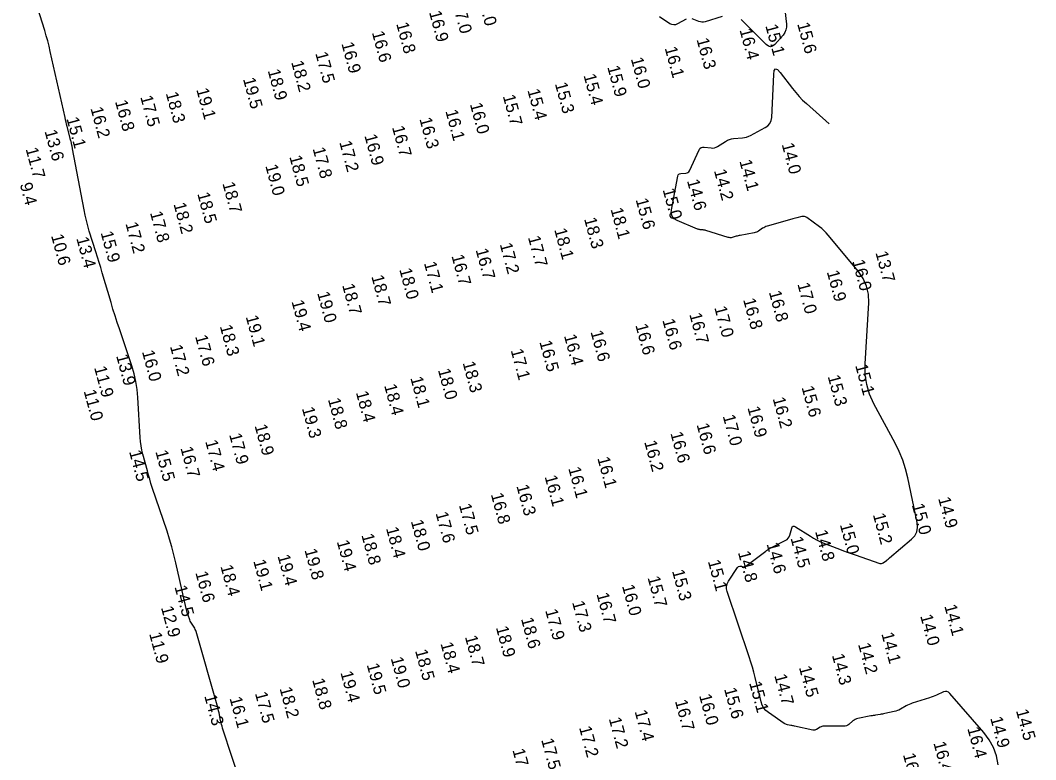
# Model space of a CAD drawing. Extents: x 988130 to 1132882, y 654656 to 841453.
# Drawn here: x 1033405 to 1033818, y 800045.9 to 800346.9 of the extents above; entities that cross this region are included whole.
import ezdxf

# ---------------------------------------------------------------- set-up
doc = ezdxf.new("R2010")
doc.units = 0
doc.layers.add('V-TOPO-MAJR', color=7, linetype='Continuous')
doc.layers.add('V-TOPO-SOUN', color=7, linetype='Continuous')

msp = doc.modelspace()

# ---------------------------------------------------------------- linework, layer by layer
at = {"layer": 'V-TOPO-MAJR'}
for points in [[(1033714.53, 800364.18), (1033716.69, 800345.29), (1033716.71, 800344.07), (1033716.48, 800342.93), (1033716, 800341.86), (1033715.28, 800340.87), (1033711.9, 800337.08), (1033711.05, 800336.37), (1033710.18, 800336.11), (1033709.3, 800336.32), (1033708.41, 800336.99), (1033698.21, 800347.22)], [(1033495.16, 800034.89), (1033487.34, 800058.77), (1033487.1, 800059.53), (1033486.88, 800060.3), (1033486.69, 800061.08), (1033486.52, 800061.86), (1033485.88, 800065.01), (1033485.71, 800065.79), (1033485.53, 800066.57), (1033485.33, 800067.35), (1033485.12, 800068.12), (1033476.53, 800098.09), (1033476.38, 800098.55), (1033476.19, 800099), (1033475.98, 800099.44), (1033475.73, 800099.86), (1033474.66, 800101.51), (1033474.41, 800101.92), (1033474.18, 800102.36), (1033473.98, 800102.8), (1033473.81, 800103.26), (1033473.1, 800105.39), (1033472.93, 800105.9), (1033472.78, 800106.42), (1033472.64, 800106.94), (1033472.51, 800107.46), (1033468.33, 800126.02), (1033467.55, 800129.28), (1033466.69, 800132.51), (1033465.74, 800135.72), (1033464.72, 800138.91), (1033458.73, 800156.75), (1033458.19, 800158.41), (1033457.67, 800160.09), (1033457.18, 800161.77), (1033456.71, 800163.46), (1033454.91, 800170.24), (1033454.5, 800171.94), (1033454.19, 800173.65), (1033453.95, 800175.38), (1033453.81, 800177.13), (1033452.88, 800193.36), (1033452.59, 800196.63), (1033452.07, 800199.85), (1033451.35, 800203.04), (1033450.4, 800206.18), (1033445.33, 800221.25), (1033444.45, 800223.94), (1033443.58, 800226.63), (1033442.74, 800229.34), (1033441.93, 800232.05), (1033438.39, 800244.07), (1033437.76, 800246.2), (1033437.11, 800248.34), (1033436.46, 800250.46), (1033435.79, 800252.59), (1033433.11, 800261.08), (1033432.47, 800263.22), (1033431.9, 800265.36), (1033431.39, 800267.53), (1033430.95, 800269.71), (1033426.33, 800294.54), (1033426.26, 800294.91), (1033426.19, 800295.28), (1033426.1, 800295.65), (1033426.02, 800296.02), (1033425.66, 800297.48), (1033425.57, 800297.85), (1033425.47, 800298.22), (1033425.38, 800298.58), (1033425.29, 800298.95), (1033424.09, 800303.65), (1033423.87, 800304.56), (1033423.65, 800305.47), (1033423.43, 800306.38), (1033423.23, 800307.29), (1033417.25, 800334.17), (1033416.75, 800336.33), (1033416.2, 800338.47), (1033415.6, 800340.6), (1033414.95, 800342.72), (1033411.97, 800352.12)], [(1033675.85, 800347.28), (1033672.37, 800345.37), (1033671.59, 800345.05), (1033670.82, 800344.97), (1033670.06, 800345.11), (1033669.3, 800345.49), (1033665, 800348.31)], [(1033690.55, 800348.36), (1033683.64, 800346.27), (1033682.97, 800346.12), (1033682.31, 800346.1), (1033681.65, 800346.18), (1033680.99, 800346.39), (1033678.38, 800347.43)], [(1033802.82, 800043.84), (1033802.11, 800047.47), (1033800.9, 800050.89), (1033799.17, 800054.07), (1033796.94, 800057.03), (1033783.07, 800072.95), (1033782.53, 800073.42), (1033781.94, 800073.67), (1033781.3, 800073.7), (1033780.6, 800073.51), (1033777.73, 800072.27), (1033777.01, 800071.97), (1033776.28, 800071.69), (1033775.55, 800071.43), (1033774.81, 800071.18), (1033767.84, 800068.94), (1033767.2, 800068.72), (1033766.57, 800068.46), (1033765.96, 800068.17), (1033765.37, 800067.84), (1033763.02, 800066.48), (1033762.43, 800066.16), (1033761.81, 800065.9), (1033761.17, 800065.68), (1033760.52, 800065.52), (1033756.67, 800064.72), (1033756.2, 800064.63), (1033755.73, 800064.54), (1033755.26, 800064.46), (1033754.79, 800064.38), (1033752.89, 800064.08), (1033752.42, 800064), (1033751.95, 800063.92), (1033751.47, 800063.83), (1033751, 800063.74), (1033745.68, 800062.68), (1033745.15, 800062.54), (1033744.65, 800062.33), (1033744.18, 800062.07), (1033743.73, 800061.73), (1033742.03, 800060.28), (1033741.59, 800059.96), (1033741.11, 800059.74), (1033740.6, 800059.6), (1033740.06, 800059.56), (1033731.95, 800059.6), (1033731.53, 800059.57), (1033731.12, 800059.49), (1033730.74, 800059.35), (1033730.36, 800059.16), (1033728.91, 800058.27), (1033728.53, 800058.08), (1033728.15, 800057.98), (1033727.75, 800057.95), (1033727.34, 800058), (1033719.93, 800059.6), (1033719.58, 800059.68), (1033719.22, 800059.75), (1033718.86, 800059.83), (1033718.5, 800059.9), (1033717.06, 800060.17), (1033716.7, 800060.25), (1033716.36, 800060.37), (1033716.04, 800060.52), (1033715.73, 800060.71), (1033709.35, 800065.09), (1033708.3, 800065.96), (1033707.44, 800066.98), (1033706.8, 800068.13), (1033706.37, 800069.43), (1033703.97, 800079.4), (1033703.44, 800081.51), (1033702.86, 800083.61), (1033702.23, 800085.69), (1033701.55, 800087.76), (1033692.51, 800114.42), (1033692.27, 800115.51), (1033692.27, 800116.56), (1033692.53, 800117.58), (1033693.04, 800118.57), (1033696.7, 800124.15), (1033696.79, 800124.27), (1033696.9, 800124.37), (1033697.02, 800124.45), (1033697.16, 800124.51), (1033697.75, 800124.7), (1033697.9, 800124.74), (1033698.04, 800124.74), (1033698.18, 800124.71), (1033698.32, 800124.65), (1033699.03, 800124.25), (1033699.19, 800124.18), (1033699.35, 800124.17), (1033699.5, 800124.21), (1033699.65, 800124.3), (1033708.22, 800130.88), (1033708.41, 800131.02), (1033708.6, 800131.15), (1033708.8, 800131.28), (1033709, 800131.41), (1033709.81, 800131.89), (1033710.02, 800132.01), (1033710.22, 800132.12), (1033710.43, 800132.24), (1033710.64, 800132.34), (1033716.35, 800135.25), (1033716.94, 800135.63), (1033717.42, 800136.1), (1033717.78, 800136.67), (1033718.03, 800137.33), (1033718.79, 800140.15), (1033719.03, 800140.72), (1033719.38, 800141.01), (1033719.83, 800141.03), (1033720.4, 800140.77), (1033726.42, 800136.88), (1033727.64, 800136.13), (1033728.9, 800135.44), (1033730.19, 800134.81), (1033731.51, 800134.25), (1033738.24, 800131.58), (1033739.81, 800130.97), (1033741.39, 800130.38), (1033742.97, 800129.81), (1033744.56, 800129.26), (1033754.65, 800125.86), (1033755.03, 800125.78), (1033755.39, 800125.79), (1033755.74, 800125.89), (1033756.07, 800126.09), (1033757.36, 800127.06), (1033757.68, 800127.31), (1033757.99, 800127.56), (1033758.31, 800127.82), (1033758.62, 800128.08), (1033767.49, 800135.65), (1033768.82, 800137.09), (1033769.65, 800138.69), (1033769.98, 800140.47), (1033769.8, 800142.42), (1033766.02, 800160.65), (1033765.12, 800164.32), (1033763.96, 800167.89), (1033762.55, 800171.38), (1033760.88, 800174.77), (1033752.26, 800190.83), (1033750.51, 800194.69), (1033749.33, 800198.67), (1033748.72, 800202.78), (1033748.68, 800207.01), (1033750.11, 800231.88), (1033750, 800235.39), (1033749.26, 800238.69), (1033747.9, 800241.78), (1033745.91, 800244.67), (1033733.65, 800259.45), (1033732.83, 800260.38), (1033731.96, 800261.25), (1033731.03, 800262.07), (1033730.06, 800262.83), (1033724.91, 800266.6), (1033724.46, 800266.86), (1033723.99, 800267.01), (1033723.5, 800267.04), (1033722.99, 800266.97), (1033720.89, 800266.43), (1033720.36, 800266.3), (1033719.84, 800266.16), (1033719.32, 800266.01), (1033718.8, 800265.87), (1033708.79, 800263.04), (1033708.31, 800262.89), (1033707.86, 800262.7), (1033707.42, 800262.47), (1033706.99, 800262.21), (1033705.33, 800261.09), (1033704.9, 800260.83), (1033704.46, 800260.63), (1033703.99, 800260.47), (1033703.51, 800260.35), (1033697.86, 800259.34), (1033697.45, 800259.27), (1033697.04, 800259.17), (1033696.63, 800259.07), (1033696.23, 800258.96), (1033694.61, 800258.49), (1033694.21, 800258.4), (1033693.81, 800258.37), (1033693.41, 800258.41), (1033693.01, 800258.5), (1033683.89, 800261.33), (1033683.61, 800261.41), (1033683.33, 800261.47), (1033683.05, 800261.52), (1033682.77, 800261.55), (1033681.62, 800261.65), (1033681.33, 800261.68), (1033681.05, 800261.74), (1033680.78, 800261.82), (1033680.51, 800261.92), (1033672.24, 800265.4), (1033670.99, 800266.13), (1033670.18, 800267.1), (1033669.82, 800268.31), (1033669.89, 800269.76), (1033672.47, 800283.48), (1033672.62, 800283.92), (1033672.87, 800284.25), (1033673.23, 800284.45), (1033673.69, 800284.54), (1033675.74, 800284.65), (1033676.22, 800284.73), (1033676.62, 800284.92), (1033676.95, 800285.22), (1033677.2, 800285.63), (1033681.12, 800294.1), (1033681.47, 800294.66), (1033681.93, 800295.04), (1033682.49, 800295.24), (1033683.16, 800295.24), (1033686.03, 800294.91), (1033686.73, 800294.89), (1033687.41, 800294.98), (1033688.06, 800295.2), (1033688.68, 800295.53), (1033691.9, 800297.6), (1033692.65, 800298.03), (1033693.44, 800298.36), (1033694.27, 800298.58), (1033695.12, 800298.71), (1033698.74, 800299.03), (1033699.62, 800299.15), (1033700.47, 800299.36), (1033701.3, 800299.66), (1033702.11, 800300.03), (1033708.05, 800303.19), (1033709.16, 800303.95), (1033709.97, 800304.9), (1033710.48, 800306.04), (1033710.69, 800307.36), (1033711.48, 800324.86), (1033711.72, 800326.46), (1033712.24, 800327.14), (1033713.06, 800326.88), (1033714.16, 800325.69), (1033719.16, 800319.07), (1033720.45, 800317.45), (1033721.81, 800315.9), (1033723.25, 800314.42), (1033724.76, 800313.01), (1033734.08, 800304.75)]]:
    msp.add_lwpolyline(points, dxfattribs=at)

# ---------------------------------------------------------------- texts
at = {"layer": 'V-TOPO-SOUN'}
for s, p in [('17.0 ', (1033590.87, 800356.72)), ('17.0 ', (1033580.76, 800353.59)), ('16.9 ', (1033571.25, 800350.17)), ('16.8 ', (1033557.9, 800345.47)), ('15.1 ', (1033708.04, 800344.66)), ('15.6 ', (1033721.01, 800345.42)), ('16.6 ', (1033548.01, 800341.9)), ('16.4 ', (1033697.54, 800342.96)), ('16.9 ', (1033535.61, 800337.4)), ('16.1 ', (1033667.1, 800335.57)), ('16.3 ', (1033680.06, 800339.08)), ('17.5 ', (1033524.99, 800333.43)), ('16.0 ', (1033653.33, 800331.22)), ('18.2 ', (1033515.17, 800329.85)), ('15.9 ', (1033643.76, 800327.86)), ('19.5 ', (1033495.58, 800322.98)), ('18.9 ', (1033505.64, 800326.41)), ('15.4 ', (1033634.09, 800324.49)), ('15.3 ', (1033622.44, 800321.06)), ('17.5 ', (1033453.8, 800315.7)), ('18.3 ', (1033464.17, 800317.15)), ('19.1 ', (1033476.59, 800318.68)), ('15.7 ', (1033601.25, 800316.05)), ('15.4 ', (1033611.27, 800318.4)), ('16.2 ', (1033433.55, 800311.05)), ('16.8 ', (1033443.52, 800313.83)), ('16.0 ', (1033587.87, 800312.72)), ('15.1 ', (1033423.77, 800306.9)), ('16.3 ', (1033567.34, 800306.74)), ('16.1 ', (1033577.9, 800309.94)), ('16.7 ', (1033556.19, 800303.35)), ('13.6 ', (1033414.86, 800301.74)), ('16.9 ', (1033544.96, 800299.93)), ('11.7 ', (1033407.16, 800294.53)), ('17.8 ', (1033523.91, 800294.62)), ('17.2 ', (1033534.75, 800297.25)), ('14.0 ', (1033714.69, 800296.39)), ('18.5 ', (1033514.44, 800291.33)), ('19.0 ', (1033504.66, 800287.64)), ('14.1 ', (1033697.48, 800289.57)), ('14.2 ', (1033687.14, 800285.67)), ('9.4', (1033404.8, 800280.16)), ('18.7 ', (1033487.2, 800280.48)), ('15.0 ', (1033666.28, 800277.9)), ('14.6 ', (1033676.17, 800281.57)), ('18.5 ', (1033476.99, 800276.29)), ('15.6 ', (1033655.29, 800273.88)), ('18.2 ', (1033467.31, 800272.09)), ('18.1 ', (1033645.08, 800270.01)), ('17.8 ', (1033457.75, 800268.56)), ('18.3 ', (1033634.31, 800266.06)), ('17.2 ', (1033447.77, 800264.14)), ('18.1 ', (1033622.18, 800261.66)), ('10.6 ', (1033417.51, 800259.24)), ('13.4 ', (1033427.79, 800258.14)), ('15.9 ', (1033437.67, 800260.44)), ('17.7 ', (1033611.48, 800258.57)), ('16.7 ', (1033590.2, 800253.46)), ('17.2 ', (1033600.02, 800255.72)), ('16.7 ', (1033580.38, 800250.98)), ('16.0 ', (1033743.4, 800248.88)), ('13.7 ', (1033752.83, 800252.31)), ('18.0 ', (1033559.16, 800245.43)), ('17.1 ', (1033569.18, 800248.06)), ('16.9 ', (1033733.03, 800244.52)), ('18.7 ', (1033547.78, 800242.62)), ('18.7 ', (1033535.91, 800239.09)), ('16.8 ', (1033709.47, 800236.26)), ('17.0 ', (1033721.08, 800239.52)), ('19.4 ', (1033515.31, 800232.43)), ('19.0 ', (1033525.76, 800235.87)), ('16.8 ', (1033699, 800233.19)), ('17.0 ', (1033687.29, 800229.94)), ('19.1 ', (1033496.69, 800226.24)), ('16.6 ', (1033666.16, 800224.82)), ('16.7 ', (1033677.11, 800227.23)), ('18.3 ', (1033486.16, 800222.34)), ('16.6 ', (1033636.93, 800220.09)), ('16.6 ', (1033655.17, 800222.8)), ('17.6 ', (1033476.1, 800218.22)), ('16.5 ', (1033616.13, 800215.99)), ('16.4 ', (1033626.13, 800218.5)), ('16.0 ', (1033454.49, 800212.01)), ('17.2 ', (1033465.87, 800214.22)), ('17.1 ', (1033604.46, 800212.6)), ('13.9 ', (1033443.98, 800210.32)), ('18.3 ', (1033584.92, 800207.48)), ('11.9 ', (1033435.02, 800205.53)), ('18.0 ', (1033574.87, 800204.58)), ('15.1 ', (1033744.58, 800206.41)), ('18.1 ', (1033563.66, 800201.31)), ('15.3 ', (1033733.4, 800201.93)), ('11.0 ', (1033430.77, 800195.98)), ('18.4 ', (1033541.5, 800195.39)), ('18.4 ', (1033552.99, 800198.24)), ('15.6 ', (1033722.77, 800197.5)), ('18.8 ', (1033530.13, 800192.58)), ('16.2 ', (1033711.03, 800192.93)), ('19.3 ', (1033519.55, 800188.93)), ('16.9 ', (1033700.77, 800189.19)), ('17.0 ', (1033690.71, 800185.81)), ('18.9 ', (1033500.29, 800181.87)), ('16.6 ', (1033669.43, 800178.81)), ('16.6 ', (1033680.07, 800182.31)), ('17.4 ', (1033480.21, 800175.5)), ('17.9 ', (1033489.94, 800178.24)), ('16.2 ', (1033658.77, 800175.3)), ('14.5 ', (1033449.24, 800171.34)), ('15.5 ', (1033459.95, 800171.34)), ('16.7 ', (1033470.13, 800172.79)), ('16.1 ', (1033639.71, 800168.65)), ('16.1 ', (1033627.89, 800164.53)), ('16.1 ', (1033618.26, 800161.15)), ('16.8 ', (1033596.39, 800153.95)), ('16.3 ', (1033606.79, 800157.35)), ('17.5 ', (1033583.4, 800149.57)), ('15.0 ', (1033767.63, 800149.62)), ('14.9 ', (1033778.33, 800152.29)), ('17.6 ', (1033573.92, 800146.26)), ('15.2 ', (1033751.77, 800145.69)), ('18.0 ', (1033563.84, 800143.02)), ('15.0 ', (1033738.35, 800141.61)), ('18.8 ', (1033543.74, 800137.37)), ('18.4 ', (1033553.76, 800140.1)), ('14.8 ', (1033728.28, 800138.86)), ('19.4 ', (1033533.72, 800134.74)), ('14.6 ', (1033708.55, 800133.76)), ('14.5 ', (1033718.28, 800136.13)), ('19.4 ', (1033509.63, 800128.87)), ('19.8 ', (1033520.58, 800131.28)), ('14.8 ', (1033696.9, 800130.29)), ('19.1 ', (1033499.76, 800126.85)), ('15.1 ', (1033684.67, 800126.7)), ('16.6 ', (1033476.2, 800122.06)), ('18.4 ', (1033486.4, 800124.66)), ('15.3 ', (1033670.09, 800122.75)), ('16.0 ', (1033649.74, 800116.65)), ('15.7 ', (1033660.13, 800120.05)), ('14.5 ', (1033467.71, 800116.31)), ('16.7 ', (1033639.36, 800113.35)), ('17.3 ', (1033629.44, 800110.01)), ('14.1 ', (1033780.83, 800108.54)), ('12.9 ', (1033462.22, 800107.86)), ('17.9 ', (1033618.49, 800106.7)), ('14.0 ', (1033771.04, 800104.48)), ('18.6 ', (1033608.65, 800103.26)), ('11.9 ', (1033457.4, 800097.21)), ('18.7 ', (1033585.84, 800095.96)), ('18.9 ', (1033598.45, 800099.72)), ('14.1 ', (1033755.24, 800097.18)), ('18.4 ', (1033575.91, 800093.2)), ('14.2 ', (1033745.76, 800092.9)), ('18.5 ', (1033565.57, 800090.28)), ('14.3 ', (1033735.12, 800088.49)), ('19.5 ', (1033545.9, 800084.6)), ('19.0 ', (1033555.67, 800087.21)), ('14.5 ', (1033721.7, 800083.51)), ('19.4 ', (1033535.21, 800081.4)), ('14.7 ', (1033711.68, 800080.21)), ('18.8 ', (1033523.71, 800078.47)), ('15.1 ', (1033701.45, 800077.21)), ('14.3 ', (1033479.82, 800071.93)), ('17.5 ', (1033500.44, 800072.96)), ('18.2 ', (1033510.45, 800074.95)), ('16.0 ', (1033681.08, 800072.09)), ('15.6 ', (1033691.26, 800074.71)), ('16.1 ', (1033490.1, 800070.98)), ('16.7 ', (1033671.27, 800069.8)), ('17.4 ', (1033654.87, 800065.6)), ('14.9 ', (1033799.51, 800062.89)), ('14.5 ', (1033809.99, 800065.91)), ('17.2 ', (1033632.27, 800059.03)), ('17.2 ', (1033644.36, 800062.65)), ('16.4 ', (1033790.19, 800058.67)), ('17.5 ', (1033616.87, 800054.06)), ('16.4 ', (1033776.41, 800052.75)), ('17.8 ', (1033605.17, 800049.87)), ('16.3 ', (1033764.01, 800048.01))]:
    msp.add_text(s, height=5, rotation=285, dxfattribs=at).set_placement(p)

doc.saveas('drawing.dxf')
